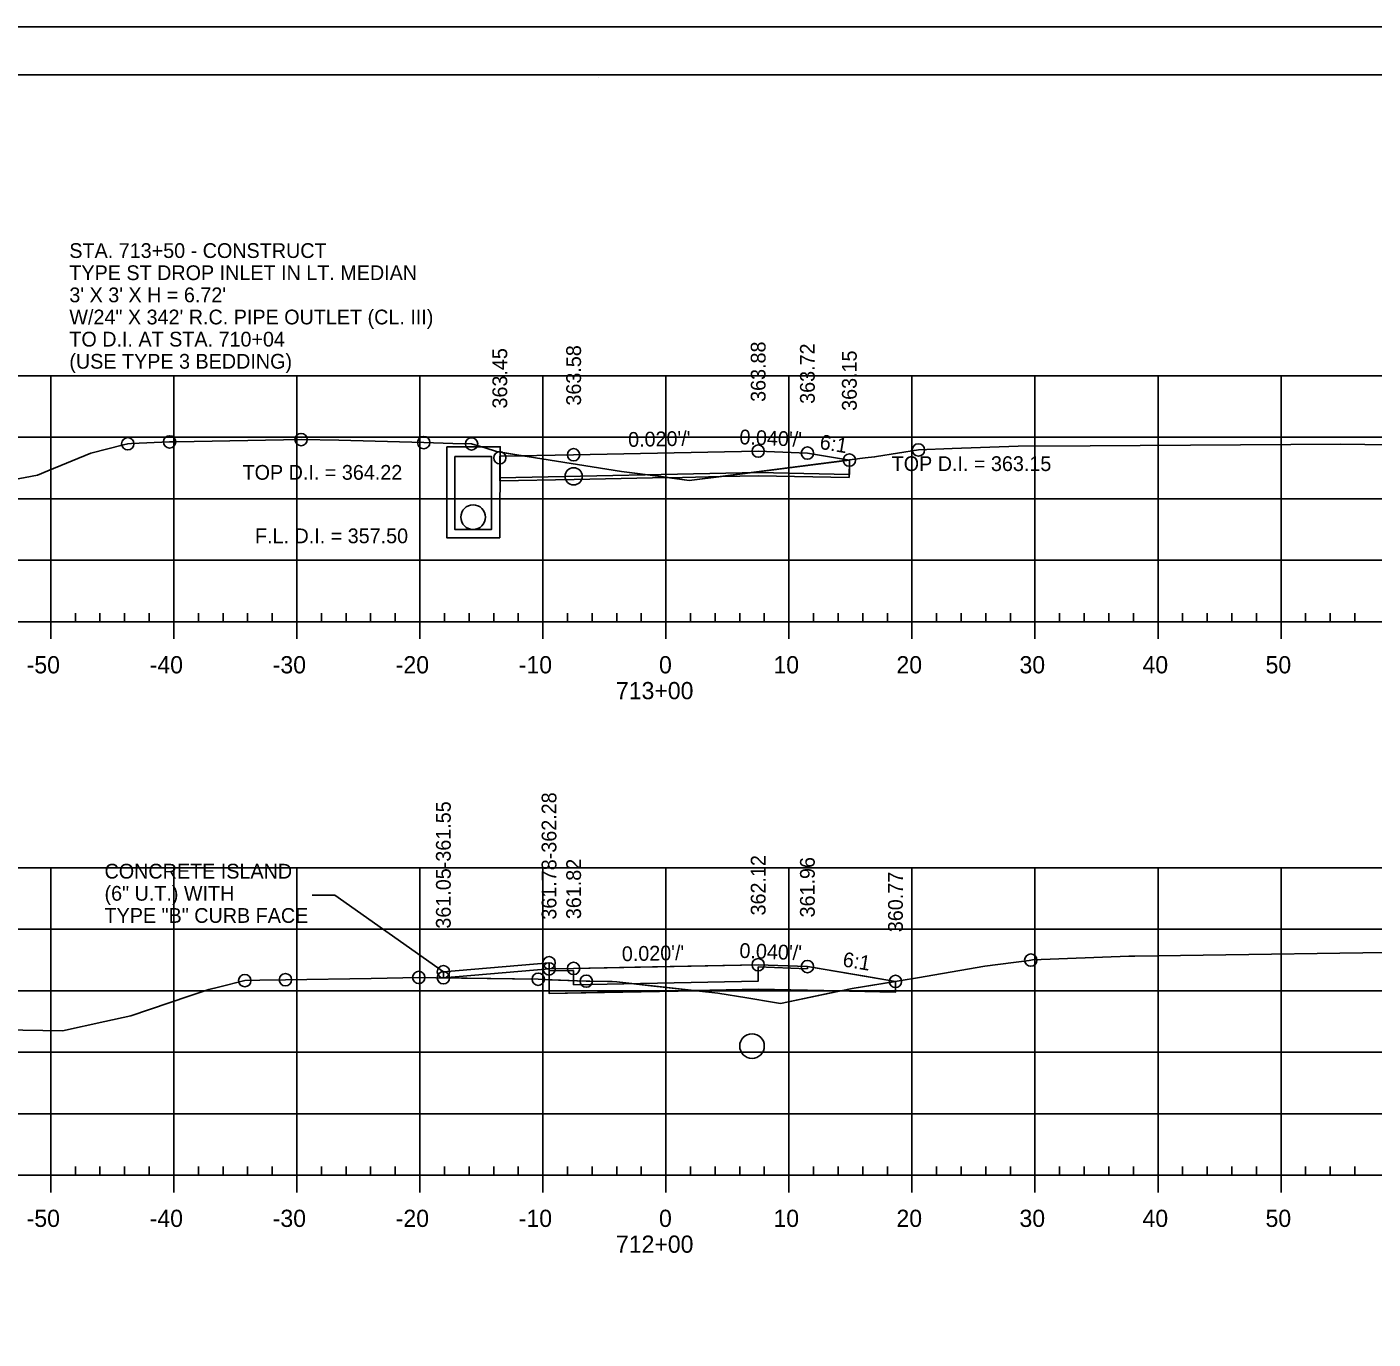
# Model space of a CAD drawing. Extents: x 1359801 to 1362404, y 372415 to 374228.
# Drawn here: x 1361151.8 to 1361261.2, y 373481.3 to 373588 of the extents above; entities that cross this region are included whole.
import ezdxf

# ---------------------------------------------------------------- set-up
doc = ezdxf.new("R2010")
doc.units = 0
for name, color, linetype in [('Default', 7, 'Continuous'), ('S_DRG_PT_SYM', 7, 'Continuous'), ('S_DRIVEWAY', 7, 'Continuous'), ('S_ELECTRIC_UTILITIES_ANNOT', 7, 'Continuous'), ('S_IRON_PIN', 7, 'Continuous'), ('S_MAILBOX', 7, 'Continuous'), ('S_PRIMARY_CTL', 7, 'Continuous'), ('S_SANITARY_SEWER', 7, 'Continuous'), ('S_SHOULDER', 7, 'Continuous'), ('S_TELEPHONE_UTILITIES_ANNOT', 7, 'Continuous'), ('S_UNDERGROUND_CABLE', 7, 'Continuous'), ('S_UTILITY_POLE_ANNOT', 7, 'Continuous'), ('S_UTL_PT_SYM', 7, 'Continuous'), ('S_WATER_UTILITIES', 7, 'Continuous')]:
    doc.layers.add(name, color=color, linetype=linetype)

msp = doc.modelspace()

# ---------------------------------------------------------------- linework, layer by layer
at = {"layer": 'Default'}
msp.add_lwpolyline([(1361196.21, 373511.42), (1361194.21, 373511.38), (1361194.21, 373511.88), (1361185.62, 373511.15), (1361185.62, 373510.65)], dxfattribs=at)
at = {"layer": 'S_DRG_PT_SYM'}
for points in [[(1361146.58, 373550.37), (1361152.62, 373551.52), (1361153.47, 373551.87), (1361156.96, 373553.31), (1361159.63, 373553.99), (1361159.97, 373554.07), (1361160.28, 373554.09), (1361163.37, 373554.22), (1361163.93, 373554.22), (1361174.06, 373554.41), (1361177.12, 373554.35), (1361184.02, 373554.16), (1361186.38, 373554.09), (1361187.91, 373554.05), (1361189.02, 373553.73), (1361189.95, 373553.43), (1361192.44, 373553.03), (1361200.1, 373551.81), (1361203.33, 373551.41), (1361205.6, 373551.08), (1361219.92, 373552.91), (1361220.67, 373553), (1361220.82, 373553.03), (1361224.23, 373553.56), (1361226.97, 373553.67), (1361232.33, 373553.88), (1361238.19, 373553.9), (1361258.58, 373554.02), (1361283.89, 373553.69)], [(1361146.59, 373506.48), (1361154.65, 373506.34), (1361158.1, 373507.09), (1361160.23, 373507.55), (1361164.92, 373509.15), (1361166.55, 373509.71), (1361167.34, 373509.89), (1361169.48, 373510.42), (1361170.71, 373510.45), (1361172.78, 373510.5), (1361179.74, 373510.6), (1361183.62, 373510.68), (1361185.01, 373510.66), (1361193.33, 373510.54), (1361193.76, 373510.52), (1361197.24, 373510.38), (1361197.53, 373510.37), (1361198.95, 373510.36), (1361199.34, 373510.35), (1361199.72, 373510.32), (1361207.94, 373509.4), (1361210.3, 373509.02), (1361212.53, 373508.65), (1361213.03, 373508.57), (1361213.67, 373508.7), (1361218.85, 373509.79), (1361224.15, 373510.66), (1361229.62, 373511.59), (1361233.25, 373512.07), (1361233.37, 373512.09), (1361233.52, 373512.1), (1361241.34, 373512.4), (1361241.82, 373512.41), (1361267.76, 373512.78)]]:
    msp.add_lwpolyline(points, dxfattribs=at)
at = {"layer": 'S_ELECTRIC_UTILITIES_ANNOT'}
for p, q in [((1361190.21, 373553.05), (1361190.21, 373552.93)), ((1361190.23, 373553.05), (1361190.21, 373553.05)), ((1361190.21, 373552.93), (1361190.21, 373551.88)), ((1361190.24, 373553.38), (1361190.23, 373553.05)), ((1361192.06, 373553.09), (1361190.23, 373553.05)), ((1361190.23, 373553.05), (1361192.06, 373553.09)), ((1361192.06, 373553.09), (1361190.24, 373553.38)), ((1361218.62, 373552.74), (1361208.22, 373551.41)), ((1361218.61, 373551.32), (1361218.62, 373552.74)), ((1361218.62, 373551.57), (1361218.62, 373552.74)), ((1361218.62, 373552.74), (1361218.62, 373552.74)), ((1361190.21, 373551.3), (1361190.22, 373551.3)), ((1361208.22, 373551.41), (1361204, 373551.31)), ((1361208.22, 373551.41), (1361211.21, 373551.47)), ((1361211.21, 373551.47), (1361218.61, 373551.32)), ((1361190.2, 373551.05), (1361190.21, 373551.05)), ((1361185.62, 373510.65), (1361194.21, 373511.38)), ((1361194.21, 373511.38), (1361185.62, 373510.65)), ((1361194.21, 373510.87), (1361194.21, 373511.38)), ((1361194.21, 373510.5), (1361194.21, 373510.87)), ((1361185.62, 373510.65), (1361193.33, 373510.54)), ((1361193.33, 373510.54), (1361194.21, 373510.5)), ((1361194.21, 373510.5), (1361194.21, 373509.88)), ((1361211.21, 373509.72), (1361206.19, 373509.6)), ((1361217.87, 373509.58), (1361211.21, 373509.72)), ((1361222.36, 373510.36), (1361218.85, 373509.79)), ((1361222.36, 373509.49), (1361222.37, 373510.36)), ((1361222.37, 373510.36), (1361222.36, 373510.36))]:
    msp.add_line(p, q, dxfattribs=at)
for points in [[(1361190.21, 373552.93), (1361190.21, 373551.88), (1361190.2, 373551.05)], [(1361190.21, 373552.93), (1361190.21, 373552.93)], [(1361203.9, 373551.33), (1361200.1, 373551.81), (1361192.44, 373553.03), (1361192.06, 373553.09)], [(1361190.21, 373551.05), (1361190.21, 373551.05), (1361196.25, 373551.17), (1361203.9, 373551.33)], [(1361204, 373551.31), (1361204, 373551.31), (1361205.6, 373551.08), (1361208.22, 373551.41)], [(1361185.62, 373510.65), (1361185.62, 373510.65)], [(1361202.24, 373510.04), (1361199.72, 373510.32), (1361199.34, 373510.35), (1361198.95, 373510.36), (1361197.53, 373510.37), (1361197.24, 373510.38), (1361194.21, 373510.5)], [(1361194.21, 373509.88), (1361194.21, 373509.38), (1361206.19, 373509.6), (1361202.24, 373510.04)], [(1361218.85, 373509.79), (1361217.94, 373509.6), (1361222.36, 373509.49)], [(1361206.19, 373509.6), (1361207.94, 373509.4), (1361210.3, 373509.02), (1361212.53, 373508.65), (1361213.03, 373508.57), (1361213.67, 373508.7), (1361217.87, 373509.58), (1361217.87, 373509.58)]]:
    msp.add_lwpolyline(points, dxfattribs=at)
at = {"layer": 'S_MAILBOX'}
for p, q in [((1361058.71, 373559.6), (1361348.71, 373559.6)), ((1361153.71, 373539.6), (1361153.71, 373559.6)), ((1361163.71, 373539.6), (1361163.71, 373559.6)), ((1361173.71, 373539.6), (1361173.71, 373559.6)), ((1361183.71, 373539.6), (1361183.71, 373559.6)), ((1361193.71, 373539.6), (1361193.71, 373559.6)), ((1361203.71, 373539.6), (1361203.71, 373559.6)), ((1361213.71, 373539.6), (1361213.71, 373559.6)), ((1361223.71, 373539.6), (1361223.71, 373559.6)), ((1361233.71, 373539.6), (1361233.71, 373559.6)), ((1361243.71, 373539.6), (1361243.71, 373559.6)), ((1361253.71, 373539.6), (1361253.71, 373559.6)), ((1361058.71, 373554.6), (1361348.71, 373554.6)), ((1361058.71, 373549.6), (1361348.71, 373549.6)), ((1361058.71, 373544.6), (1361348.71, 373544.6)), ((1361058.71, 373539.6), (1361348.71, 373539.6)), ((1361058.71, 373519.6), (1361348.71, 373519.6)), ((1361153.71, 373494.6), (1361153.71, 373519.6)), ((1361163.71, 373494.6), (1361163.71, 373519.6)), ((1361173.71, 373494.6), (1361173.71, 373519.6)), ((1361183.71, 373494.6), (1361183.71, 373519.6)), ((1361193.71, 373494.6), (1361193.71, 373519.6)), ((1361203.71, 373494.6), (1361203.71, 373519.6)), ((1361213.71, 373494.6), (1361213.71, 373519.6)), ((1361223.71, 373494.6), (1361223.71, 373519.6)), ((1361233.71, 373494.6), (1361233.71, 373519.6)), ((1361243.71, 373494.6), (1361243.71, 373519.6)), ((1361253.71, 373494.6), (1361253.71, 373519.6)), ((1361058.71, 373514.6), (1361348.71, 373514.6)), ((1361058.71, 373509.6), (1361348.71, 373509.6)), ((1361058.71, 373504.6), (1361348.71, 373504.6)), ((1361058.71, 373499.6), (1361348.71, 373499.6)), ((1361058.71, 373494.6), (1361348.71, 373494.6))]:
    msp.add_line(p, q, dxfattribs=at)
at = {"layer": 'S_SANITARY_SEWER'}
for points in [[(1361190.21, 373553.05), (1361190.21, 373553.05), (1361190.21, 373553.05), (1361196.21, 373553.17), (1361196.21, 373553.17), (1361211.21, 373553.47), (1361215.21, 373553.31), (1361218.47, 373552.77), (1361218.62, 373552.74)], [(1361215.21, 373553.31), (1361211.21, 373553.47), (1361196.21, 373553.17), (1361190.21, 373553.05)], [(1361185.62, 373510.65), (1361185.62, 373511.15), (1361194.21, 373511.88), (1361194.21, 373511.38), (1361196.21, 373511.42), (1361201.19, 373511.52), (1361211.21, 373511.72), (1361211.21, 373511.72), (1361215.21, 373511.56), (1361219.72, 373510.8), (1361222.37, 373510.36)], [(1361215.21, 373511.56), (1361211.21, 373511.72), (1361196.21, 373511.42)]]:
    msp.add_lwpolyline(points, dxfattribs=at)
at = {"layer": 'S_SHOULDER'}
for p, q in [((1361033.31, 373587.95), (1361366.64, 373587.95)), ((1361196.21, 373511.25), (1361196.21, 373510.08)), ((1361222.36, 373510.36), (1361222.36, 373509.49)), ((1361222.36, 373509.49), (1361222.35, 373509.49))]:
    msp.add_line(p, q, dxfattribs=at)
for points in [[(1361033.3, 373587.95), (1361366.64, 373587.95), (1361366.64, 373374.61), (1361033.3, 373374.61)], [(1361279.63, 373584.06), (1361279.63, 373574.18), (1361315.36, 373574.18), (1361315.36, 373571.26), (1361338.56, 373571.26), (1361338.56, 373546.93), (1361361.89, 373546.93), (1361361.89, 373378.6), (1361045.71, 373378.6), (1361045.71, 373584.06)]]:
    msp.add_lwpolyline(points, close=True, dxfattribs=at)
for points in [[(1361194.21, 373511.21), (1361196.21, 373511.25)], [(1361222.35, 373509.49), (1361211.21, 373509.72), (1361194.21, 373509.38), (1361194.21, 373511.21)], [(1361196.21, 373510.08), (1361211.21, 373510.38), (1361211.21, 373511.55)], [(1361211.21, 373511.55), (1361215.2, 373511.39)], [(1361215.21, 373511.39), (1361215.21, 373511.56), (1361222.37, 373510.36)]]:
    msp.add_lwpolyline(points, dxfattribs=at)
for centre, radius in [((1361159.97, 373554.07), 0.5), ((1361163.37, 373554.22), 0.5), ((1361174.06, 373554.41), 0.5), ((1361184.02, 373554.16), 0.5), ((1361187.91, 373554.05), 0.5), ((1361190.21, 373552.93), 0.5), ((1361196.21, 373553.17), 0.5), ((1361211.21, 373553.47), 0.5), ((1361215.21, 373553.31), 0.5), ((1361224.23, 373553.56), 0.5), ((1361218.62, 373552.74), 0.5), ((1361196.21, 373551.42), 0.7), ((1361194.21, 373511.88), 0.5), ((1361194.21, 373511.38), 0.5), ((1361196.21, 373511.42), 0.5), ((1361211.21, 373511.72), 0.5), ((1361215.21, 373511.56), 0.5), ((1361233.37, 373512.09), 0.5), ((1361169.48, 373510.42), 0.5), ((1361172.78, 373510.5), 0.5), ((1361183.62, 373510.68), 0.5), ((1361185.62, 373511.15), 0.5), ((1361185.62, 373510.65), 0.5), ((1361193.33, 373510.54), 0.5), ((1361197.24, 373510.38), 0.5), ((1361222.37, 373510.36), 0.5)]:
    msp.add_circle(centre, radius, dxfattribs=at)
at = {"layer": 'S_TELEPHONE_UTILITIES_ANNOT'}
msp.add_lwpolyline([(1361185.62, 373511.15), (1361176.81, 373517.38), (1361176.81, 373517.38), (1361174.95, 373517.38)], dxfattribs=at)
at = {"layer": 'S_UNDERGROUND_CABLE'}
for p, q in [((1361190.21, 373553.05), (1361190.21, 373551.88)), ((1361190.21, 373552.93), (1361190.21, 373551.3)), ((1361222.36, 373510.36), (1361222.36, 373509.49))]:
    msp.add_line(p, q, dxfattribs=at)
for points in [[(1361218.62, 373552.74), (1361218.64, 373551.57), (1361211.21, 373551.72), (1361190.21, 373551.3), (1361190.21, 373553.05)], [(1361222.35, 373509.49), (1361211.21, 373509.72), (1361194.21, 373509.38), (1361194.21, 373511.38)]]:
    msp.add_lwpolyline(points, dxfattribs=at)
at = {"layer": 'S_UTILITY_POLE_ANNOT'}
for points in [[(1361185.9, 373553.82), (1361190.24, 373553.82), (1361190.24, 373553.82), (1361190.2, 373546.43), (1361185.89, 373546.43)], [(1361186.54, 373553.02), (1361186.54, 373547.1), (1361189.54, 373547.1), (1361189.54, 373553.02)]]:
    msp.add_lwpolyline(points, close=True, dxfattribs=at)
for centre in [(1361188.04, 373548.1), (1361210.71, 373505.1)]:
    msp.add_circle(centre, 1, dxfattribs=at)
at = {"layer": 'S_UTL_PT_SYM'}
for p, q in [((1361045.71, 373584.06), (1361361.89, 373584.06)), ((1361198.23, 373583.8), (1361198.23, 373583.8)), ((1361198.23, 373583.8), (1361198.23, 373583.8))]:
    msp.add_line(p, q, dxfattribs=at)
at = {"layer": 'S_WATER_UTILITIES'}
for p, q in [((1361155.71, 373539.6), (1361155.71, 373540.3)), ((1361157.71, 373539.6), (1361157.71, 373540.3)), ((1361159.71, 373539.6), (1361159.71, 373540.3)), ((1361161.71, 373539.6), (1361161.71, 373540.3)), ((1361165.71, 373539.6), (1361165.71, 373540.3)), ((1361167.71, 373539.6), (1361167.71, 373540.3)), ((1361169.71, 373539.6), (1361169.71, 373540.3)), ((1361171.71, 373539.6), (1361171.71, 373540.3)), ((1361175.71, 373539.6), (1361175.71, 373540.3)), ((1361177.71, 373539.6), (1361177.71, 373540.3)), ((1361179.71, 373539.6), (1361179.71, 373540.3)), ((1361181.71, 373539.6), (1361181.71, 373540.3)), ((1361185.71, 373539.6), (1361185.71, 373540.3)), ((1361187.71, 373539.6), (1361187.71, 373540.3)), ((1361189.71, 373539.6), (1361189.71, 373540.3)), ((1361191.71, 373539.6), (1361191.71, 373540.3)), ((1361195.71, 373539.6), (1361195.71, 373540.3)), ((1361197.71, 373539.6), (1361197.71, 373540.3)), ((1361199.71, 373539.6), (1361199.71, 373540.3)), ((1361201.71, 373539.6), (1361201.71, 373540.3)), ((1361205.71, 373539.6), (1361205.71, 373540.3)), ((1361207.71, 373539.6), (1361207.71, 373540.3)), ((1361209.71, 373539.6), (1361209.71, 373540.3)), ((1361211.71, 373539.6), (1361211.71, 373540.3)), ((1361215.71, 373539.6), (1361215.71, 373540.3)), ((1361217.71, 373539.6), (1361217.71, 373540.3)), ((1361219.71, 373539.6), (1361219.71, 373540.3)), ((1361221.71, 373539.6), (1361221.71, 373540.3)), ((1361225.71, 373539.6), (1361225.71, 373540.3)), ((1361227.71, 373539.6), (1361227.71, 373540.3)), ((1361229.71, 373539.6), (1361229.71, 373540.3)), ((1361231.71, 373539.6), (1361231.71, 373540.3)), ((1361235.71, 373539.6), (1361235.71, 373540.3)), ((1361237.71, 373539.6), (1361237.71, 373540.3)), ((1361239.71, 373539.6), (1361239.71, 373540.3)), ((1361241.71, 373539.6), (1361241.71, 373540.3)), ((1361245.71, 373539.6), (1361245.71, 373540.3)), ((1361247.71, 373539.6), (1361247.71, 373540.3)), ((1361249.71, 373539.6), (1361249.71, 373540.3)), ((1361251.71, 373539.6), (1361251.71, 373540.3)), ((1361255.71, 373539.6), (1361255.71, 373540.3)), ((1361257.71, 373539.6), (1361257.71, 373540.3)), ((1361259.71, 373539.6), (1361259.71, 373540.3)), ((1361058.71, 373539.6), (1361348.71, 373539.6)), ((1361153.71, 373538.2), (1361153.71, 373539.6)), ((1361163.71, 373538.2), (1361163.71, 373539.6)), ((1361173.71, 373538.2), (1361173.71, 373539.6)), ((1361183.71, 373538.2), (1361183.71, 373539.6)), ((1361193.71, 373538.2), (1361193.71, 373539.6)), ((1361203.71, 373538.2), (1361203.71, 373539.6)), ((1361213.71, 373538.2), (1361213.71, 373539.6)), ((1361223.71, 373538.2), (1361223.71, 373539.6)), ((1361233.71, 373538.2), (1361233.71, 373539.6)), ((1361243.71, 373538.2), (1361243.71, 373539.6)), ((1361253.71, 373538.2), (1361253.71, 373539.6)), ((1361058.71, 373494.6), (1361348.71, 373494.6)), ((1361153.71, 373493.2), (1361153.71, 373494.6)), ((1361155.71, 373494.6), (1361155.71, 373495.3)), ((1361157.71, 373494.6), (1361157.71, 373495.3)), ((1361159.71, 373494.6), (1361159.71, 373495.3)), ((1361161.71, 373494.6), (1361161.71, 373495.3)), ((1361163.71, 373493.2), (1361163.71, 373494.6)), ((1361165.71, 373494.6), (1361165.71, 373495.3)), ((1361167.71, 373494.6), (1361167.71, 373495.3)), ((1361169.71, 373494.6), (1361169.71, 373495.3)), ((1361171.71, 373494.6), (1361171.71, 373495.3)), ((1361173.71, 373493.2), (1361173.71, 373494.6)), ((1361175.71, 373494.6), (1361175.71, 373495.3)), ((1361177.71, 373494.6), (1361177.71, 373495.3)), ((1361179.71, 373494.6), (1361179.71, 373495.3)), ((1361181.71, 373494.6), (1361181.71, 373495.3)), ((1361183.71, 373493.2), (1361183.71, 373494.6)), ((1361185.71, 373494.6), (1361185.71, 373495.3)), ((1361187.71, 373494.6), (1361187.71, 373495.3)), ((1361189.71, 373494.6), (1361189.71, 373495.3)), ((1361191.71, 373494.6), (1361191.71, 373495.3)), ((1361193.71, 373493.2), (1361193.71, 373494.6)), ((1361195.71, 373494.6), (1361195.71, 373495.3)), ((1361197.71, 373494.6), (1361197.71, 373495.3)), ((1361199.71, 373494.6), (1361199.71, 373495.3)), ((1361201.71, 373494.6), (1361201.71, 373495.3)), ((1361203.71, 373493.2), (1361203.71, 373494.6)), ((1361205.71, 373494.6), (1361205.71, 373495.3)), ((1361207.71, 373494.6), (1361207.71, 373495.3)), ((1361209.71, 373494.6), (1361209.71, 373495.3)), ((1361211.71, 373494.6), (1361211.71, 373495.3)), ((1361213.71, 373493.2), (1361213.71, 373494.6)), ((1361215.71, 373494.6), (1361215.71, 373495.3)), ((1361217.71, 373494.6), (1361217.71, 373495.3)), ((1361219.71, 373494.6), (1361219.71, 373495.3)), ((1361221.71, 373494.6), (1361221.71, 373495.3)), ((1361223.71, 373493.2), (1361223.71, 373494.6)), ((1361225.71, 373494.6), (1361225.71, 373495.3)), ((1361227.71, 373494.6), (1361227.71, 373495.3)), ((1361229.71, 373494.6), (1361229.71, 373495.3)), ((1361231.71, 373494.6), (1361231.71, 373495.3)), ((1361233.71, 373493.2), (1361233.71, 373494.6)), ((1361235.71, 373494.6), (1361235.71, 373495.3)), ((1361237.71, 373494.6), (1361237.71, 373495.3)), ((1361239.71, 373494.6), (1361239.71, 373495.3)), ((1361241.71, 373494.6), (1361241.71, 373495.3)), ((1361243.71, 373493.2), (1361243.71, 373494.6)), ((1361245.71, 373494.6), (1361245.71, 373495.3)), ((1361247.71, 373494.6), (1361247.71, 373495.3)), ((1361249.71, 373494.6), (1361249.71, 373495.3)), ((1361251.71, 373494.6), (1361251.71, 373495.3)), ((1361253.71, 373493.2), (1361253.71, 373494.6)), ((1361255.71, 373494.6), (1361255.71, 373495.3)), ((1361257.71, 373494.6), (1361257.71, 373495.3)), ((1361259.71, 373494.6), (1361259.71, 373495.3))]:
    msp.add_line(p, q, dxfattribs=at)

# ---------------------------------------------------------------- texts
at = {"layer": 'S_DRIVEWAY'}
for s, p in [('CONCRETE ISLAND', (1361158.08, 373518.72)), ('(6" U.T.) WITH', (1361158.08, 373516.92)), ('TYPE "B" CURB FACE', (1361158.08, 373515.12))]:
    msp.add_text(s, height=1.2, dxfattribs=at).set_placement(p)
at = {"layer": 'S_IRON_PIN'}
for s, rotation, p in [('363.88', 90, (1361211.81, 373557.47)), ('363.72', 90, (1361215.81, 373557.31)), ('363.45', 90, (1361190.81, 373556.93)), ('363.58', 90, (1361196.81, 373557.17)), ('363.15', 90, (1361219.22, 373556.74)), ("0.020'/'", 1.1457, (1361200.65, 373553.81)), ("0.040'/'", 357.7098, (1361209.67, 373554.03)), ('6:1', 350.5348, (1361216.15, 373553.66)), ('361.78-362.28', 90, (1361194.81, 373515.38)), ('361.05-361.55', 90, (1361186.22, 373514.65)), ('361.82', 90, (1361196.81, 373515.42)), ('362.12', 90, (1361211.81, 373515.72)), ('361.96', 90, (1361215.81, 373515.56)), ('360.77', 90, (1361222.97, 373514.36)), ("0.020'/'", 1.1457, (1361200.14, 373512)), ("0.040'/'", 357.7093, (1361209.67, 373512.28)), ('6:1', 350.5337, (1361218.02, 373511.59))]:
    msp.add_text(s, height=1.2, rotation=rotation, dxfattribs=at).set_placement(p)
at = {"layer": 'S_PRIMARY_CTL'}
for s, p in [('-50', (1361151.75, 373535.4)), ('-40', (1361161.75, 373535.4)), ('-30', (1361171.75, 373535.4)), ('-20', (1361181.75, 373535.4)), ('-10', (1361191.75, 373535.4)), ('0', (1361203.15, 373535.4)), ('10', (1361212.45, 373535.4)), ('20', (1361222.45, 373535.4)), ('30', (1361232.45, 373535.4)), ('40', (1361242.45, 373535.4)), ('50', (1361252.45, 373535.4)), ('713+00', (1361199.65, 373533.3)), ('-50', (1361151.75, 373490.4)), ('-40', (1361161.75, 373490.4)), ('-30', (1361171.75, 373490.4)), ('-20', (1361181.75, 373490.4)), ('-10', (1361191.75, 373490.4)), ('0', (1361203.15, 373490.4)), ('10', (1361212.45, 373490.4)), ('20', (1361222.45, 373490.4)), ('30', (1361232.45, 373490.4)), ('40', (1361242.45, 373490.4)), ('50', (1361252.45, 373490.4)), ('712+00', (1361199.65, 373488.3))]:
    msp.add_text(s, height=1.4, dxfattribs=at).set_placement(p)
at = {"layer": 'S_SHOULDER'}
for p in [(1361232.29, 373553.83), (1361241.3, 373512.35)]:
    msp.add_text('+', height=0.1, dxfattribs=at).set_placement(p)
at = {"layer": 'S_UTILITY_POLE_ANNOT'}
for s, p in [('STA. 713+50 - CONSTRUCT', (1361155.22, 373569.17)), ('TYPE ST DROP INLET IN LT. MEDIAN', (1361155.22, 373567.37)), ("3' X 3' X H = 6.72'", (1361155.22, 373565.57)), ('W/24" X 342\' R.C. PIPE OUTLET (CL. III)', (1361155.22, 373563.77)), ('TO D.I. AT STA. 710+04', (1361155.22, 373561.97)), ('(USE TYPE 3 BEDDING)', (1361155.22, 373560.17)), ('TOP D.I. = 364.22', (1361169.3, 373551.14)), ('TOP D.I. = 363.15', (1361222.06, 373551.85)), ('F.L. D.I. = 357.50', (1361170.31, 373545.98))]:
    msp.add_text(s, height=1.2, dxfattribs=at).set_placement(p)

doc.saveas('drawing.dxf')
